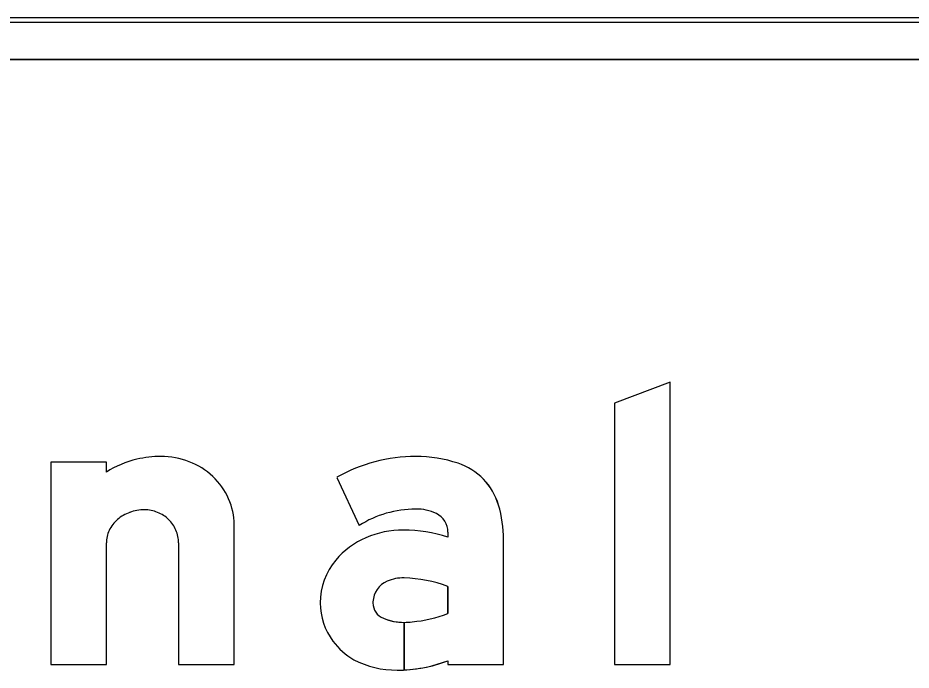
# Model space of a CAD drawing. Extents: x 1806251 to 1809821, y 414895 to 422886.
# Drawn here: x 1809676.5829 to 1809677.0108, y 415402.4279 to 415402.7406 of the extents above; entities that cross this region are included whole.
import ezdxf

# ---------------------------------------------------------------- set-up
doc = ezdxf.new("R2010")
doc.units = 0
for name, color, linetype in [('GSBWFILL', 7, 'Continuous'), ('GSCOLORFILL', 7, 'Continuous'), ('GSOUTLINE', 7, 'Continuous')]:
    doc.layers.add(name, color=color, linetype=linetype)

msp = doc.modelspace()

# ---------------------------------------------------------------- linework, layer by layer
at = {"layer": 'GSBWFILL'}
for p, q in [((1809678.91509, 415402.74057), (1809676.27509, 415402.74057)), ((1809676.27509, 415402.72057), (1809678.91509, 415402.72057)), ((1809676.65991, 415402.48891), (1809676.65991, 415402.43057))]:
    msp.add_line(p, q, dxfattribs=at)
msp.add_lwpolyline([(1809676.89532, 415402.43057), (1809676.89532, 415402.5659), (1809676.86873, 415402.55581), (1809676.86873, 415402.43057)], close=True, dxfattribs=at)
for points in [[(1809676.62534, 415402.52286), (1809676.62534, 415402.52766), (1809676.59874, 415402.52766), (1809676.59874, 415402.43057), (1809676.62534, 415402.43057), (1809676.62534, 415402.48891)], [(1809676.73575, 415402.52033), (1809676.74643, 415402.49728)], [(1809676.65991, 415402.43057), (1809676.68651, 415402.43057), (1809676.68651, 415402.49766)], [(1809676.78892, 415402.49404), (1809676.78892, 415402.49159)], [(1809676.78892, 415402.43243), (1809676.78892, 415402.43057), (1809676.81552, 415402.43057), (1809676.81552, 415402.49059)], [(1809676.78892, 415402.46804), (1809676.78892, 415402.45512)], [(1809676.76798, 415402.428), (1809676.76798, 415402.45082)], [(1809676.76799, 415402.45082), (1809676.76799, 415402.428)]]:
    msp.add_lwpolyline(points, dxfattribs=at)
for centre, major_axis, ratio, start_param, end_param in [((1809676.65107, 415402.48246), (0, 0.0479), 0.999993, 0.235088, 0.567132), ((1809676.65152, 415402.47712), (0, 0.0532), 0.999993, 0, 0.219986), ((1809676.65152, 415402.49288), (0, 0.03745), 0.999993, 5.914285, 6.283185), ((1809676.77348, 415402.45409), (0, 0.07624), 0.999994, 0, 0.517719), ((1809676.77348, 415402.46522), (0, 0.0651), 0.999994, 5.96613, 6.283185), ((1809676.65242, 415402.49521), (0, 0.03495), 0.999993, 5.532258, 5.914285), ((1809676.78444, 415402.49864), (0, 0.02992), 0.999994, 4.997165, 5.96613), ((1809676.65381, 415402.4967), (0, 0.03291), 0.999993, 5.130076, 5.532258), ((1809676.65598, 415402.49766), (0, 0.03054), 0.999993, 4.712389, 5.130076), ((1809676.64269, 415402.48631), (0, 0.0183), 0.999993, 0.345704, 0.715718), ((1809676.64358, 415402.48383), (0, 0.02094), 0.999993, 0, 0.345704), ((1809676.64358, 415402.48797), (0, 0.0168), 0.999993, 5.900624, 6.283185), ((1809676.64377, 415402.48842), (0, 0.01631), 0.999993, 5.51227, 5.900624), ((1809676.77348, 415402.45409), (0, 0.05097), 0.999994, 0, 0.559495), ((1809676.77443, 415402.48493), (0, 0.02015), 0.999994, 5.822746, 6.330435), ((1809676.75691, 415402.49059), (0, 0.05861), 0.999994, 4.712389, 4.997165), ((1809676.64132, 415402.48789), (0, 0.01621), 0.999993, 0.715718, 1.126231), ((1809676.64405, 415402.48872), (0, 0.0159), 0.999993, 5.115435, 5.51227), ((1809676.77895, 415402.49404), (0, 0.00997), 0.999994, 4.712389, 5.822746), ((1809676.63919, 415402.48891), (0, 0.01385), 0.999993, 1.126231, 1.570796), ((1809676.64449, 415402.48891), (0, 0.01542), 0.999993, 4.712389, 5.115435), ((1809676.76759, 415402.44946), (0, 0.04561), 0.999994, 0, 0.404512), ((1809676.76759, 415402.42792), (0, 0.06715), 0.999994, 5.959871, 6.283185), ((1809676.76447, 415402.45625), (0, 0.03814), 0.999994, 0.399285, 0.87593), ((1809676.75978, 415402.46016), (0, 0.03203), 0.999994, 0.87593, 1.570796), ((1809676.76432, 415402.46019), (0, 0.01131), 0.999994, 0.408547, 1.530785), ((1809676.76747, 415402.45291), (0, 0.01923), 0.999994, 6.259455, 6.691732), ((1809676.76607, 415402.40677), (0, 0.06539), 0.999994, 5.926185, 6.254823), ((1809676.76506, 415402.46016), (0, 0.01204), 0.999994, 1.530785, 1.570796), ((1809676.75836, 415402.46016), (0, 0.03062), 0.999994, 1.570796, 2.21394), ((1809676.761, 415402.46016), (0, 0.00798), 0.999994, 1.570796, 2.757027), ((1809676.76798, 415402.47742), (0, 0.0266), 0.999994, 2.757027, 3.141593), ((1809676.76643, 415402.51233), (0, 0.06148), 0.999994, 3.228562, 3.516221), ((1809676.76798, 415402.47742), (0, 0.0266), 0.999994, 3.141843, 3.28451), ((1809676.76108, 415402.4622), (0, 0.03401), 0.999994, 2.21394, 2.611125), ((1809676.76456, 415402.47368), (0, 0.04577), 0.999994, 2.672443, 3.141593), ((1809676.76456, 415402.4958), (0, 0.06789), 0.999994, 3.192057, 3.508644), ((1809676.76456, 415402.4958), (0, 0.06789), 0.999994, 3.141593, 3.191959)]:
    msp.add_ellipse(centre, major_axis=major_axis, ratio=ratio, start_param=start_param, end_param=end_param, dxfattribs=at)
at = {"layer": 'GSCOLORFILL'}
for p, q in [((1809678.91509, 415402.74057), (1809676.27509, 415402.74057)), ((1809678.91509, 415402.74057), (1809676.27509, 415402.74057)), ((1809678.91509, 415402.74057), (1809676.27509, 415402.74057)), ((1809676.27509, 415402.73857), (1809678.91509, 415402.73857)), ((1809676.27509, 415402.72057), (1809678.91509, 415402.72057)), ((1809676.65991, 415402.48891), (1809676.65991, 415402.43057))]:
    msp.add_line(p, q, dxfattribs=at)
msp.add_lwpolyline([(1809676.89532, 415402.43057), (1809676.89532, 415402.5659), (1809676.86873, 415402.55581), (1809676.86873, 415402.43057)], close=True, dxfattribs=at)
for points in [[(1809676.62534, 415402.52286), (1809676.62534, 415402.52766), (1809676.59874, 415402.52766), (1809676.59874, 415402.43057), (1809676.62534, 415402.43057), (1809676.62534, 415402.48891)], [(1809676.73575, 415402.52033), (1809676.74643, 415402.49728)], [(1809676.65991, 415402.43057), (1809676.68651, 415402.43057), (1809676.68651, 415402.49766)], [(1809676.78892, 415402.49404), (1809676.78892, 415402.49159)], [(1809676.78892, 415402.43243), (1809676.78892, 415402.43057), (1809676.81552, 415402.43057), (1809676.81552, 415402.49059)], [(1809676.78892, 415402.46804), (1809676.78892, 415402.45512)], [(1809676.76798, 415402.428), (1809676.76798, 415402.45082)], [(1809676.76799, 415402.45082), (1809676.76799, 415402.428)]]:
    msp.add_lwpolyline(points, dxfattribs=at)
for centre, major_axis, ratio, start_param, end_param in [((1809676.65107, 415402.48246), (0, 0.0479), 0.999993, 0.235088, 0.567132), ((1809676.65152, 415402.47712), (0, 0.0532), 0.999993, 0, 0.219986), ((1809676.65152, 415402.49288), (0, 0.03745), 0.999993, 5.914285, 6.283185), ((1809676.77348, 415402.45409), (0, 0.07624), 0.999994, 0, 0.517719), ((1809676.77348, 415402.46522), (0, 0.0651), 0.999994, 5.96613, 6.283185), ((1809676.65242, 415402.49521), (0, 0.03495), 0.999993, 5.532258, 5.914285), ((1809676.78444, 415402.49864), (0, 0.02992), 0.999994, 4.997165, 5.96613), ((1809676.65381, 415402.4967), (0, 0.03291), 0.999993, 5.130076, 5.532258), ((1809676.65598, 415402.49766), (0, 0.03054), 0.999993, 4.712389, 5.130076), ((1809676.64269, 415402.48631), (0, 0.0183), 0.999993, 0.345704, 0.715718), ((1809676.64358, 415402.48383), (0, 0.02094), 0.999993, 0, 0.345704), ((1809676.64358, 415402.48797), (0, 0.0168), 0.999993, 5.900624, 6.283185), ((1809676.64377, 415402.48842), (0, 0.01631), 0.999993, 5.51227, 5.900624), ((1809676.77348, 415402.45409), (0, 0.05097), 0.999994, 0, 0.559495), ((1809676.77443, 415402.48493), (0, 0.02015), 0.999994, 5.822746, 6.330435), ((1809676.75691, 415402.49059), (0, 0.05861), 0.999994, 4.712389, 4.997165), ((1809676.64132, 415402.48789), (0, 0.01621), 0.999993, 0.715718, 1.126231), ((1809676.64405, 415402.48872), (0, 0.0159), 0.999993, 5.115435, 5.51227), ((1809676.77895, 415402.49404), (0, 0.00997), 0.999994, 4.712389, 5.822746), ((1809676.63919, 415402.48891), (0, 0.01385), 0.999993, 1.126231, 1.570796), ((1809676.64449, 415402.48891), (0, 0.01542), 0.999993, 4.712389, 5.115435), ((1809676.76759, 415402.44946), (0, 0.04561), 0.999994, 0, 0.404512), ((1809676.76759, 415402.42792), (0, 0.06715), 0.999994, 5.959871, 6.283185), ((1809676.76447, 415402.45625), (0, 0.03814), 0.999994, 0.399285, 0.87593), ((1809676.75978, 415402.46016), (0, 0.03203), 0.999994, 0.87593, 1.570796), ((1809676.76432, 415402.46019), (0, 0.01131), 0.999994, 0.408547, 1.530785), ((1809676.76747, 415402.45291), (0, 0.01923), 0.999994, 6.259455, 6.691732), ((1809676.76607, 415402.40677), (0, 0.06539), 0.999994, 5.926185, 6.254823), ((1809676.76506, 415402.46016), (0, 0.01204), 0.999994, 1.530785, 1.570796), ((1809676.75836, 415402.46016), (0, 0.03062), 0.999994, 1.570796, 2.21394), ((1809676.761, 415402.46016), (0, 0.00798), 0.999994, 1.570796, 2.757027), ((1809676.76798, 415402.47742), (0, 0.0266), 0.999994, 2.757027, 3.141593), ((1809676.76643, 415402.51233), (0, 0.06148), 0.999994, 3.228562, 3.516221), ((1809676.76798, 415402.47742), (0, 0.0266), 0.999994, 3.141843, 3.28451), ((1809676.76108, 415402.4622), (0, 0.03401), 0.999994, 2.21394, 2.611125), ((1809676.76456, 415402.47368), (0, 0.04577), 0.999994, 2.672443, 3.141593), ((1809676.76456, 415402.4958), (0, 0.06789), 0.999994, 3.192057, 3.508644), ((1809676.76456, 415402.4958), (0, 0.06789), 0.999994, 3.141593, 3.191959)]:
    msp.add_ellipse(centre, major_axis=major_axis, ratio=ratio, start_param=start_param, end_param=end_param, dxfattribs=at)
at = {"layer": 'GSOUTLINE'}
for p, q in [((1809678.91509, 415402.74057), (1809676.27509, 415402.74057)), ((1809678.91509, 415402.72057), (1809676.27509, 415402.72057)), ((1809676.65991, 415402.48891), (1809676.65991, 415402.43057))]:
    msp.add_line(p, q, dxfattribs=at)
msp.add_lwpolyline([(1809676.89532, 415402.43057), (1809676.89532, 415402.5659), (1809676.86873, 415402.55581), (1809676.86873, 415402.43057)], close=True, dxfattribs=at)
for points in [[(1809676.62534, 415402.52286), (1809676.62534, 415402.52766), (1809676.59874, 415402.52766), (1809676.59874, 415402.43057), (1809676.62534, 415402.43057), (1809676.62534, 415402.48891)], [(1809676.73575, 415402.52033), (1809676.74643, 415402.49728)], [(1809676.65991, 415402.43057), (1809676.68651, 415402.43057), (1809676.68651, 415402.49766)], [(1809676.78892, 415402.49404), (1809676.78892, 415402.49159)], [(1809676.78892, 415402.43243), (1809676.78892, 415402.43057), (1809676.81552, 415402.43057), (1809676.81552, 415402.49059)], [(1809676.78892, 415402.45512), (1809676.78892, 415402.46804)]]:
    msp.add_lwpolyline(points, dxfattribs=at)
for centre, major_axis, ratio, start_param, end_param in [((1809676.65107, 415402.48246), (0, 0.0479), 0.999993, 0.235088, 0.567132), ((1809676.65152, 415402.47712), (0, 0.0532), 0.999993, 0, 0.219986), ((1809676.65152, 415402.49288), (0, 0.03745), 0.999993, 5.914285, 6.283185), ((1809676.77348, 415402.45409), (0, 0.07624), 0.999994, 6.283185, 6.800904), ((1809676.77348, 415402.46522), (0, 0.0651), 0.999994, 5.96613, 6.283185), ((1809676.65242, 415402.49521), (0, 0.03495), 0.999993, 5.532258, 5.914285), ((1809676.78444, 415402.49864), (0, 0.02993), 0.999994, 4.997165, 5.96613), ((1809676.65381, 415402.4967), (0, 0.03291), 0.999993, 5.130076, 5.532258), ((1809676.65598, 415402.49766), (0, 0.03054), 0.999993, 4.712389, 5.130076), ((1809676.64269, 415402.48631), (0, 0.0183), 0.999993, 0.345704, 0.715718), ((1809676.64358, 415402.48383), (0, 0.02094), 0.999993, 0, 0.345704), ((1809676.64358, 415402.48797), (0, 0.0168), 0.999993, 5.900624, 6.283185), ((1809676.64377, 415402.48842), (0, 0.01631), 0.999993, 5.51227, 5.900624), ((1809676.77348, 415402.45409), (0, 0.05097), 0.999994, 0, 0.559495), ((1809676.77443, 415402.48493), (0, 0.02015), 0.999994, 5.822746, 6.330435), ((1809676.75691, 415402.49059), (0, 0.05861), 0.999994, 4.712389, 4.997165), ((1809676.64132, 415402.48789), (0, 0.01621), 0.999993, 0.715718, 1.126231), ((1809676.64405, 415402.48872), (0, 0.0159), 0.999993, 5.115435, 5.51227), ((1809676.77895, 415402.49404), (0, 0.00998), 0.999994, 4.712389, 5.822746), ((1809676.63919, 415402.48891), (0, 0.01385), 0.999993, 1.126231, 1.570796), ((1809676.64449, 415402.48891), (0, 0.01542), 0.999993, 4.712389, 5.115435), ((1809676.76759, 415402.44946), (0, 0.04561), 0.999994, 0, 0.404512), ((1809676.76759, 415402.42792), (0, 0.06715), 0.999994, 5.959871, 6.283185), ((1809676.76447, 415402.45625), (0, 0.03814), 0.999994, 0.399285, 0.87593), ((1809676.75978, 415402.46016), (0, 0.03203), 0.999994, 0.87593, 1.570796), ((1809676.76432, 415402.46019), (0, 0.0113), 0.999994, 0.408547, 1.530785), ((1809676.76747, 415402.45291), (0, 0.01923), 0.999994, 6.25958, 6.691732), ((1809676.76607, 415402.40677), (0, 0.06539), 0.999994, 5.926185, 6.254787), ((1809676.7679, 415402.47114), (0, 0.000997), 0.999994, 6.254787, 6.25958), ((1809676.76506, 415402.46016), (0, 0.01204), 0.999994, 1.530785, 1.570796), ((1809676.75836, 415402.46016), (0, 0.03062), 0.999994, 1.570796, 2.21394), ((1809676.761, 415402.46016), (0, 0.00798), 0.999994, 1.570796, 2.757027), ((1809676.76798, 415402.47742), (0, 0.0266), 0.999994, 2.757027, 3.28451), ((1809676.76643, 415402.51233), (0, 0.06148), 0.999994, 3.228562, 3.516221), ((1809676.76108, 415402.4622), (0, 0.03401), 0.999994, 2.21394, 2.611125), ((1809676.76456, 415402.47368), (0, 0.04577), 0.999994, 2.672443, 3.141593), ((1809676.76456, 415402.4958), (0, 0.06789), 0.999994, 3.141593, 3.508644)]:
    msp.add_ellipse(centre, major_axis=major_axis, ratio=ratio, start_param=start_param, end_param=end_param, dxfattribs=at)

doc.saveas('drawing.dxf')
